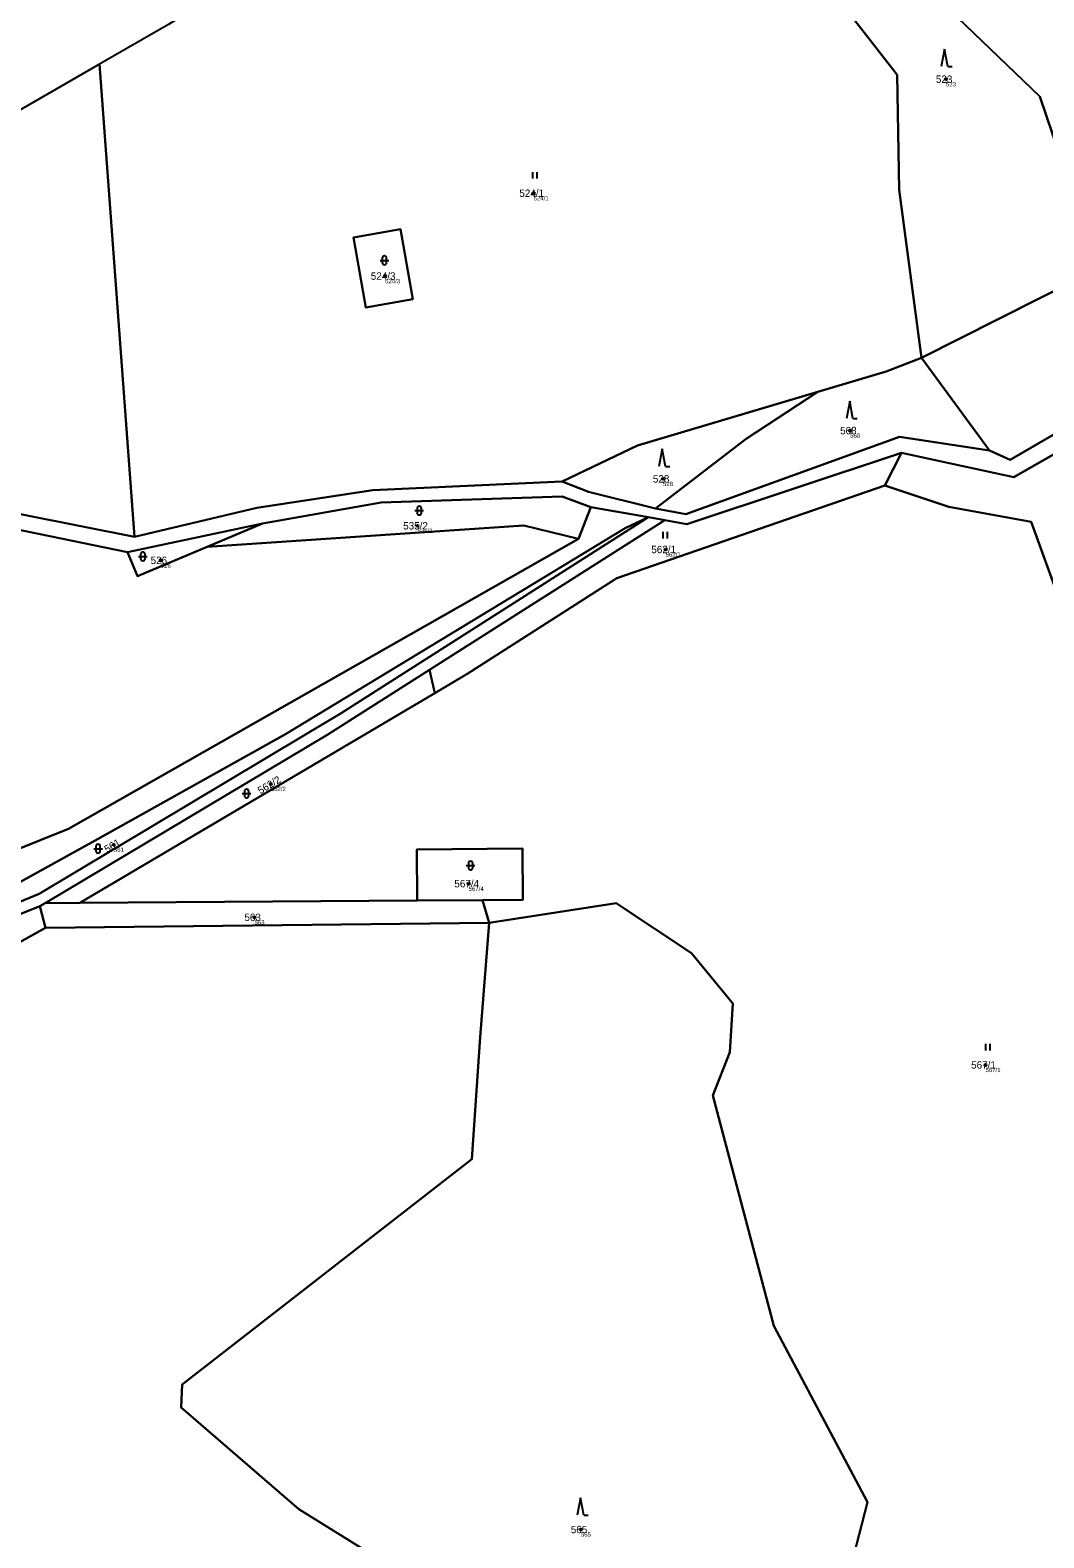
# Model space of a CAD drawing. Extents: x -554500 to -548272, y -1079733 to -1073730.
# Drawn here: x -553152.1 to -552919, y -1075977.7 to -1075631.2 of the extents above; entities that cross this region are included whole.
import ezdxf

# ---------------------------------------------------------------- set-up
doc = ezdxf.new("R2010")
doc.units = 0
for name, color, linetype in [('Definiční body', 7, 'Continuous'), ('Hranice parcel', 7, 'Continuous'), ('Parcelní čísla', 7, 'Continuous'), ('Polygon ku', 7, 'Continuous'), ('Polygon parcely', 7, 'Continuous'), ('Značky kultur', 7, 'Continuous')]:
    doc.layers.add(name, color=color, linetype=linetype)

msp = doc.modelspace()

# ---------------------------------------------------------------- linework, layer by layer
at = {"layer": 'Definiční body'}
for centre in [(-552941.5, -1075642.45994), (-553036.32, -1075668.65994), (-553070.48, -1075687.70994), (-552963.53, -1075723.20994), (-553006.59, -1075734.30994), (-553063.03, -1075745.08994), (-553005.96, -1075750.53994), (-553122.07, -1075753.02994), (-553096.76, -1075804.40994), (-553132.86, -1075818.39994), (-553051.26, -1075827.33994), (-553100.51, -1075835.06994), (-552932.42, -1075868.98994), (-553025.46, -1075975.75994)]:
    msp.add_circle(centre, 0.25, dxfattribs=at)
at = {"layer": 'Hranice parcel'}
for p, q in [((-553120.3, -1075629.91), (-553136.16, -1075639.04)), ((-553136.16, -1075639.04), (-553168.64, -1075657.73)), ((-553136.16, -1075639.04), (-553128.09, -1075747.63)), ((-552947.13, -1075706.46), (-552903.18, -1075684.37)), ((-552931.46, -1075727.78), (-552947.13, -1075706.46)), ((-552955.6, -1075735.83), (-552951.71, -1075728.3)), ((-553023.19, -1075740.79), (-553026.01, -1075748.1)), ((-553009.92, -1075743.11), (-553023.19, -1075740.79)), ((-553006.15, -1075743.8), (-553060.26, -1075778.19)), ((-553009.92, -1075743.11), (-553006.15, -1075743.8)), ((-553098.64, -1075744.6), (-553129.74, -1075751.17)), ((-553111.36, -1075749.92), (-553098.64, -1075744.6)), ((-553060.26, -1075778.19), (-553059.06, -1075783.53)), ((-553140.64, -1075831.76), (-553059.06, -1075783.53)), ((-553149.85, -1075832.53), (-553204.45, -1075854.47)), ((-553148.68, -1075831.82), (-553149.85, -1075832.53)), ((-553148.58, -1075837.5), (-553149.85, -1075832.53)), ((-553148.68, -1075831.82), (-553140.64, -1075831.76)), ((-553063.08, -1075831.23), (-553140.64, -1075831.76)), ((-553048.05, -1075831.14), (-553063.08, -1075831.23)), ((-553046.52, -1075836.31), (-553048.05, -1075831.14)), ((-553148.58, -1075837.5), (-553046.52, -1075836.31))]:
    msp.add_line(p, q, dxfattribs=at)
for points in [[(-552953.3, -1075581.59), (-552959.6, -1075593.89), (-552946.54, -1075598.13), (-552940.18, -1075610.22), (-552938.84, -1075628.3), (-552919.96, -1075646.45), (-552915.46, -1075659.56), (-552908.02, -1075653.19), (-552907.07, -1075675.07)], [(-553003.96, -1075588.62), (-552984.91, -1075600.11), (-552952.72, -1075641.49), (-552952.27, -1075667.89), (-552947.13, -1075706.46)], [(-553064.07, -1075692.99), (-553074.9, -1075694.92), (-553077.76, -1075678.87), (-553066.93, -1075676.95), (-553064.07, -1075692.99)], [(-552971.01, -1075714.31), (-552955.23, -1075709.61), (-552947.13, -1075706.46)], [(-553029.76, -1075734.88), (-553012.45, -1075726.64), (-552971.01, -1075714.31)], [(-553008.28, -1075741.12), (-552987.42, -1075725.09), (-552971.01, -1075714.31)], [(-552906.76, -1075722.96), (-552925.87, -1075733.92), (-552951.71, -1075728.3)], [(-552931.46, -1075727.78), (-552926.73, -1075729.96), (-552912.11, -1075721.41)], [(-553008.28, -1075741.12), (-553001.33, -1075742.39), (-552952.17, -1075724.68), (-552931.46, -1075727.78)], [(-552951.71, -1075728.3), (-553001.07, -1075744.7), (-553006.15, -1075743.8)], [(-553469.62, -1075806.53), (-553462.95, -1075804.55), (-553433.87, -1075799.75), (-553403.53, -1075794.51), (-553377.96, -1075793.98), (-553344.47, -1075780.78), (-553307.31, -1075752.71), (-553277.85, -1075737.8), (-553252.1, -1075732.58), (-553177.54, -1075737.81), (-553128.09, -1075747.63)], [(-553129.74, -1075751.17), (-553175.91, -1075741.66), (-553253.14, -1075736.19), (-553274.99, -1075740.58), (-553305.75, -1075756.15), (-553342.72, -1075786.22)], [(-553128.09, -1075747.63), (-553100, -1075741), (-553073.33, -1075736.88), (-553029.76, -1075734.88)], [(-553059.06, -1075783.53), (-553051.45, -1075779.03), (-553017.18, -1075757.11), (-552955.6, -1075735.83)], [(-553029.76, -1075734.88), (-553023.72, -1075737.25), (-553008.28, -1075741.12)], [(-552838.34, -1075973.42), (-552880.19, -1075859.04), (-552921.95, -1075744.15), (-552940.87, -1075740.71), (-552955.6, -1075735.83)], [(-553023.19, -1075740.79), (-553029.8, -1075738.34), (-553071.41, -1075739.71), (-553098.64, -1075744.6)], [(-553186.99, -1075844.94), (-553137.15, -1075817.45), (-553093.4, -1075792.97), (-553015.31, -1075745.6), (-553009.92, -1075743.11)], [(-553009.92, -1075743.11), (-553080.57, -1075788.14), (-553150.05, -1075829.7), (-553186.99, -1075844.94)], [(-553026.01, -1075748.1), (-553038.6, -1075745.01), (-553111.36, -1075749.92)], [(-553026.01, -1075748.1), (-553143.25, -1075814.7), (-553200.73, -1075837.78)], [(-553129.74, -1075751.17), (-553127.43, -1075756.63), (-553111.36, -1075749.92)], [(-553060.26, -1075778.19), (-553083.66, -1075793.06), (-553148.68, -1075831.82)], [(-553063.08, -1075831.23), (-553063.17, -1075819.47), (-553038.87, -1075819.28), (-553038.78, -1075831.08), (-553048.05, -1075831.14)], [(-552919.92, -1076007.14), (-552963.37, -1075984.31), (-552959.56, -1075969.5), (-552981.08, -1075928.96), (-552995.11, -1075875.98), (-552991.19, -1075866.06), (-552990.49, -1075854.9), (-553000.03, -1075843.3), (-553017.31, -1075831.78), (-553046.52, -1075836.31)], [(-553214.2, -1075952.76), (-553217.58, -1075943.86), (-553227.56, -1075927.7), (-553238.69, -1075886.48), (-553234.37, -1075880.25), (-553189.96, -1075860.46), (-553148.58, -1075837.5)], [(-553102.22, -1076124.99), (-553098.03, -1076067.52), (-553085.31, -1076015.46), (-553065.6, -1075986.4), (-553090.31, -1075971.08), (-553117.39, -1075947.72), (-553117.18, -1075942.42), (-553050.56, -1075890.64), (-553048.65, -1075862.63), (-553046.52, -1075836.31)]]:
    msp.add_lwpolyline(points, dxfattribs=at)
at = {"layer": 'Polygon ku'}
msp.add_lwpolyline([(-552757.36, -1075422.97), (-552767.09, -1075421.75), (-552825.8, -1075452.23), (-552847.25, -1075469.09), (-552879.6, -1075499.62), (-552890.38, -1075507.06), (-552893.63, -1075508.6), (-552914.79, -1075518.62), (-552937.83, -1075531.68), (-552951.71, -1075540.24), (-552963.35, -1075548.85), (-552968.08, -1075552.35), (-553008.39, -1075580.05), (-553014.23, -1075586.15), (-553017.22, -1075589.27), (-553062.44, -1075601.98), (-553077.05, -1075606.99), (-553092.05, -1075612.14), (-553120.3, -1075629.91), (-553136.16, -1075639.04), (-553168.64, -1075657.73)], dxfattribs=at)
at = {"layer": 'Polygon parcely'}
for points in [[(-552903.18, -1075684.37), (-552907.07, -1075675.07), (-552908.02, -1075653.19), (-552915.46, -1075659.56), (-552919.96, -1075646.45), (-552938.84, -1075628.3), (-552940.18, -1075610.22), (-552946.54, -1075598.13), (-552959.6, -1075593.89), (-552953.3, -1075581.59), (-553003.96, -1075588.62), (-552984.91, -1075600.11), (-552952.72, -1075641.49), (-552952.27, -1075667.89), (-552947.13, -1075706.46)], [(-552919.96, -1075646.45), (-552915.46, -1075659.56), (-552908.02, -1075653.19), (-552907.07, -1075675.07), (-552898.37, -1075659.75), (-552875.89, -1075637.7), (-552840.59, -1075615.89), (-552800.51, -1075610.98), (-552808.8, -1075599.75), (-552840.75, -1075589.83), (-552863.57, -1075586.47), (-552889.17, -1075590), (-552910.46, -1075584.61), (-552953.3, -1075581.59), (-552959.6, -1075593.89), (-552946.54, -1075598.13), (-552940.18, -1075610.22), (-552938.84, -1075628.3)], [(-553003.96, -1075588.62), (-553017.22, -1075589.27), (-553062.44, -1075601.98), (-553077.05, -1075606.99), (-553092.05, -1075612.14), (-553120.3, -1075629.91), (-553136.16, -1075639.04), (-553128.09, -1075747.63), (-553100, -1075741), (-553073.33, -1075736.88), (-553029.76, -1075734.88), (-553012.45, -1075726.64), (-552971.01, -1075714.31), (-552955.23, -1075709.61), (-552947.13, -1075706.46), (-552952.27, -1075667.89), (-552952.72, -1075641.49), (-552984.91, -1075600.11)], [(-553177.54, -1075737.81), (-553128.09, -1075747.63), (-553136.16, -1075639.04), (-553168.64, -1075657.73), (-553215.31, -1075688.54), (-553236.8, -1075697.35), (-553296.5, -1075711.73), (-553321.35, -1075715.85), (-553374.98, -1075728.38), (-553418.28, -1075740.19), (-553456.24, -1075751.38), (-553469.62, -1075806.53), (-553462.95, -1075804.55), (-553433.87, -1075799.75), (-553403.53, -1075794.51), (-553377.96, -1075793.98), (-553344.47, -1075780.78), (-553307.31, -1075752.71), (-553277.85, -1075737.8), (-553252.1, -1075732.58)], [(-552926.73, -1075729.96), (-552912.11, -1075721.41), (-552860.53, -1075643.59), (-552903.18, -1075684.37), (-552947.13, -1075706.46), (-552931.46, -1075727.78)], [(-553064.07, -1075692.99), (-553074.9, -1075694.92), (-553077.76, -1075678.87), (-553066.93, -1075676.95)], [(-553064.07, -1075692.99), (-553066.93, -1075676.95), (-553077.76, -1075678.87), (-553074.9, -1075694.92)], [(-552952.17, -1075724.68), (-552931.46, -1075727.78), (-552947.13, -1075706.46), (-552955.23, -1075709.61), (-552971.01, -1075714.31), (-552987.42, -1075725.09), (-553008.28, -1075741.12), (-553001.33, -1075742.39)], [(-552987.42, -1075725.09), (-552971.01, -1075714.31), (-553012.45, -1075726.64), (-553029.76, -1075734.88), (-553023.72, -1075737.25), (-553008.28, -1075741.12)], [(-552906.76, -1075722.96), (-552925.87, -1075733.92), (-552951.71, -1075728.3), (-552955.6, -1075735.83), (-552940.87, -1075740.71), (-552921.95, -1075744.15), (-552880.19, -1075859.04), (-552838.34, -1075973.42), (-552828.94, -1075969.72), (-552824.86, -1075965.61), (-552865.66, -1075844.39)], [(-553006.15, -1075743.8), (-553060.26, -1075778.19), (-553059.06, -1075783.53), (-553051.45, -1075779.03), (-553017.18, -1075757.11), (-552955.6, -1075735.83), (-552951.71, -1075728.3), (-553001.07, -1075744.7)], [(-553009.92, -1075743.11), (-553023.19, -1075740.79), (-553026.01, -1075748.1), (-553143.25, -1075814.7), (-553200.73, -1075837.78), (-553230.47, -1075849.73), (-553247.73, -1075855.27), (-553230.13, -1075852.04), (-553204.54, -1075852.18), (-553186.99, -1075844.94), (-553137.15, -1075817.45), (-553093.4, -1075792.97), (-553015.31, -1075745.6)], [(-553029.8, -1075738.34), (-553071.41, -1075739.71), (-553098.64, -1075744.6), (-553111.36, -1075749.92), (-553038.6, -1075745.01), (-553026.01, -1075748.1), (-553023.19, -1075740.79)], [(-553009.92, -1075743.11), (-553015.31, -1075745.6), (-553093.4, -1075792.97), (-553137.15, -1075817.45), (-553186.99, -1075844.94), (-553150.05, -1075829.7), (-553080.57, -1075788.14)], [(-553129.74, -1075751.17), (-553127.43, -1075756.63), (-553111.36, -1075749.92), (-553098.64, -1075744.6)], [(-553148.68, -1075831.82), (-553140.64, -1075831.76), (-553059.06, -1075783.53), (-553060.26, -1075778.19), (-553083.66, -1075793.06)], [(-553063.08, -1075831.23), (-553048.05, -1075831.14), (-553038.78, -1075831.08), (-553038.87, -1075819.28), (-553063.17, -1075819.47)], [(-553272.06, -1075908.84), (-553260.09, -1075934.07), (-553231.25, -1075955.35), (-553214.2, -1075952.76), (-553217.58, -1075943.86), (-553227.56, -1075927.7), (-553238.69, -1075886.48), (-553234.37, -1075880.25), (-553189.96, -1075860.46), (-553148.58, -1075837.5), (-553149.85, -1075832.53), (-553204.45, -1075854.47), (-553242.24, -1075872.47), (-553262.77, -1075884.06)], [(-553149.85, -1075832.53), (-553148.58, -1075837.5), (-553046.52, -1075836.31), (-553048.05, -1075831.14), (-553063.08, -1075831.23), (-553140.64, -1075831.76), (-553148.68, -1075831.82)], [(-553195.25, -1076147.79), (-553138.08, -1076134.83), (-553116.1, -1076128.86), (-553102.22, -1076124.99), (-553098.03, -1076067.52), (-553085.31, -1076015.46), (-553065.6, -1075986.4), (-553090.31, -1075971.08), (-553117.39, -1075947.72), (-553117.18, -1075942.42), (-553050.56, -1075890.64), (-553048.65, -1075862.63), (-553046.52, -1075836.31), (-553148.58, -1075837.5), (-553189.96, -1075860.46), (-553234.37, -1075880.25), (-553238.69, -1075886.48), (-553227.56, -1075927.7), (-553217.58, -1075943.86), (-553214.2, -1075952.76), (-553219.35, -1076056.25), (-553224.5, -1076161.33), (-553209.32, -1076153.7)]]:
    msp.add_lwpolyline(points, close=True, dxfattribs=at)
for points in [[(-552912.11, -1075721.41), (-552926.73, -1075729.96), (-552931.46, -1075727.78), (-552952.17, -1075724.68), (-553001.33, -1075742.39), (-553008.28, -1075741.12), (-553023.72, -1075737.25), (-553029.76, -1075734.88), (-553073.33, -1075736.88), (-553100, -1075741), (-553128.09, -1075747.63), (-553177.54, -1075737.81)], [(-553175.91, -1075741.66), (-553129.74, -1075751.17), (-553098.64, -1075744.6), (-553071.41, -1075739.71), (-553029.8, -1075738.34), (-553023.19, -1075740.79), (-553009.92, -1075743.11), (-553006.15, -1075743.8), (-553001.07, -1075744.7), (-552951.71, -1075728.3), (-552925.87, -1075733.92), (-552906.76, -1075722.96)], [(-552861.56, -1075982.55), (-552838.34, -1075973.42), (-552880.19, -1075859.04), (-552921.95, -1075744.15), (-552940.87, -1075740.71), (-552955.6, -1075735.83), (-553017.18, -1075757.11), (-553051.45, -1075779.03), (-553059.06, -1075783.53), (-553140.64, -1075831.76), (-553063.08, -1075831.23), (-553063.17, -1075819.47), (-553038.87, -1075819.28), (-553038.78, -1075831.08), (-553048.05, -1075831.14), (-553046.52, -1075836.31), (-553017.31, -1075831.78), (-553000.03, -1075843.3), (-552990.49, -1075854.9), (-552991.19, -1075866.06), (-552995.11, -1075875.98), (-552981.08, -1075928.96), (-552959.56, -1075969.5), (-552963.37, -1075984.31)], [(-553204.45, -1075854.47), (-553149.85, -1075832.53), (-553148.68, -1075831.82), (-553083.66, -1075793.06), (-553060.26, -1075778.19), (-553006.15, -1075743.8), (-553009.92, -1075743.11), (-553080.57, -1075788.14), (-553150.05, -1075829.7), (-553186.99, -1075844.94)], [(-553200.73, -1075837.78), (-553143.25, -1075814.7), (-553026.01, -1075748.1), (-553038.6, -1075745.01), (-553111.36, -1075749.92), (-553127.43, -1075756.63), (-553129.74, -1075751.17), (-553175.91, -1075741.66)], [(-552963.37, -1075984.31), (-552959.56, -1075969.5), (-552981.08, -1075928.96), (-552995.11, -1075875.98), (-552991.19, -1075866.06), (-552990.49, -1075854.9), (-553000.03, -1075843.3), (-553017.31, -1075831.78), (-553046.52, -1075836.31), (-553048.65, -1075862.63), (-553050.56, -1075890.64), (-553117.18, -1075942.42), (-553117.39, -1075947.72), (-553090.31, -1075971.08), (-553065.6, -1075986.4)]]:
    msp.add_lwpolyline(points, dxfattribs=at)
at = {"layer": 'Značky kultur'}
for p, q in [((-552941.85, -1075635.56), (-552942.6, -1075639.56)), ((-552941.1, -1075639.56), (-552941.85, -1075635.56)), ((-552941.1, -1075639.56), (-552940.104, -1075639.56)), ((-553036.541, -1075665.31), (-553036.541, -1075663.81)), ((-553035.54, -1075665.31), (-553035.54, -1075663.81)), ((-553071.631, -1075684.091), (-553069.629, -1075684.091)), ((-553071.131, -1075683.591), (-553071.131, -1075684.592)), ((-553070.129, -1075684.592), (-553070.129, -1075683.591)), ((-552963.65, -1075716.44), (-552964.4, -1075720.44)), ((-552962.9, -1075720.44), (-552963.65, -1075716.44)), ((-552962.9, -1075720.44), (-552961.904, -1075720.44)), ((-553006.78, -1075727.44), (-553007.53, -1075731.44)), ((-553006.03, -1075731.44), (-553006.78, -1075727.44)), ((-553006.03, -1075731.44), (-553005.034, -1075731.44)), ((-553063.631, -1075741.611), (-553061.629, -1075741.611)), ((-553063.131, -1075741.111), (-553063.131, -1075742.112)), ((-553062.129, -1075742.112), (-553062.129, -1075741.111)), ((-553006.551, -1075748), (-553006.551, -1075746.5)), ((-553005.55, -1075748), (-553005.55, -1075746.5)), ((-553127.191, -1075752.141), (-553125.189, -1075752.141)), ((-553126.691, -1075751.641), (-553126.691, -1075752.642)), ((-553125.689, -1075752.642), (-553125.689, -1075751.641)), ((-553103.331, -1075806.621), (-553101.329, -1075806.621)), ((-553102.831, -1075806.121), (-553102.831, -1075807.122)), ((-553101.829, -1075807.122), (-553101.829, -1075806.121)), ((-553137.471, -1075819.291), (-553135.469, -1075819.291)), ((-553136.971, -1075818.791), (-553136.971, -1075819.792)), ((-553135.969, -1075819.792), (-553135.969, -1075818.791)), ((-553051.841, -1075823.181), (-553049.839, -1075823.181)), ((-553051.341, -1075822.681), (-553051.341, -1075823.682)), ((-553050.339, -1075823.682), (-553050.339, -1075822.681)), ((-552932.341, -1075865.64), (-552932.341, -1075864.14)), ((-552931.34, -1075865.64), (-552931.34, -1075864.14)), ((-553025.57, -1075968.49), (-553026.32, -1075972.49)), ((-553024.82, -1075972.49), (-553025.57, -1075968.49)), ((-553024.82, -1075972.49), (-553023.824, -1075972.49))]:
    msp.add_line(p, q, dxfattribs=at)
for centre, start, end in [((-553070.63, -1075683.5909), 0, 180), ((-553070.63, -1075684.5909), 180, 359.9878861), ((-553062.63, -1075741.1109), 0, 180), ((-553062.63, -1075742.1109), 180, 359.9878861), ((-553126.19, -1075751.6409), 0, 180), ((-553126.19, -1075752.6409), 180, 359.9878861), ((-553102.33, -1075806.1209), 0, 180), ((-553102.33, -1075807.1209), 180, 359.9878861), ((-553136.47, -1075818.7909), 0, 180), ((-553136.47, -1075819.7909), 180, 359.9878861), ((-553050.84, -1075822.6809), 0, 180), ((-553050.84, -1075823.6809), 180, 359.9878861)]:
    msp.add_arc(centre, 0.5, start, end, dxfattribs=at)

# ---------------------------------------------------------------- texts
at = {"layer": 'Definiční body'}
for s, p in [('523', (-552941.5, -1075644.116)), ('524/1', (-553036.32, -1075670.316)), ('524/3', (-553070.48, -1075689.366)), ('568', (-552963.53, -1075724.866)), ('528', (-553006.59, -1075735.966)), ('535/2', (-553063.03, -1075746.746)), ('562/1', (-553005.96, -1075752.196)), ('526', (-553122.07, -1075754.686)), ('562/2', (-553096.76, -1075806.066)), ('561', (-553132.86, -1075820.056)), ('567/4', (-553051.26, -1075828.996)), ('563', (-553100.51, -1075836.726)), ('567/1', (-552932.42, -1075870.646)), ('565', (-553025.46, -1075977.416))]:
    msp.add_text(s, height=0.999996, dxfattribs=at).set_placement(p)
at = {"layer": 'Parcelní čísla'}
for s, p in [('523', (-552943.825, -1075643.31)), ('524/1', (-553039.618, -1075669.51)), ('524/3', (-553073.778, -1075688.56)), ('568', (-552965.855, -1075724.06)), ('528', (-553008.915, -1075735.16)), ('535/2', (-553066.328, -1075745.94)), ('562/1', (-553009.258, -1075751.39)), ('526', (-553124.395, -1075753.88)), ('567/4', (-553054.558, -1075828.19)), ('563', (-553102.835, -1075835.92)), ('567/1', (-552935.718, -1075869.84)), ('565', (-553027.785, -1075976.61))]:
    msp.add_text(s, height=1.699998, dxfattribs=at).set_placement(p)
for s, p in [('562/2', (-553099.149, -1075806.837)), ('561', (-553134.415, -1075820.326))]:
    msp.add_text(s, height=1.699998, rotation=31, dxfattribs=at).set_placement(p)

doc.saveas('drawing.dxf')
